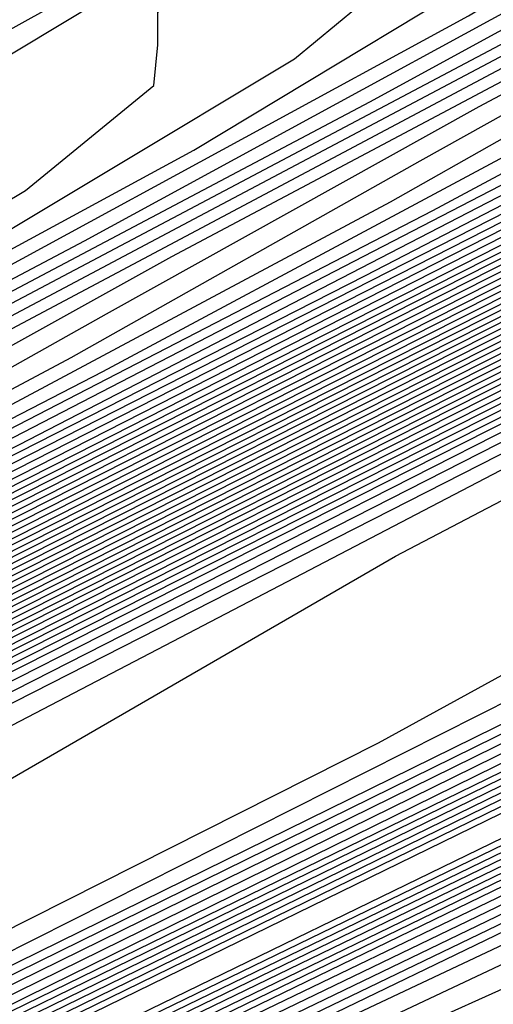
# Model space of a CAD drawing. Extents: x 3249832 to 3255657, y 13789405 to 13793316.
# Tile 536 of 656: x 3254754.64 to 3254755.89, y 13790606.71 to 13790609.32. Entities that reach past the tile are written whole.
import ezdxf

# ---------------------------------------------------------------- set-up
doc = ezdxf.new("R2010")
doc.units = 0
doc.header["$LTSCALE"] = 100
doc.header["$MEASUREMENT"] = 0
for name, color, linetype in [('GRATIO_CON', 10, 'CONTINUOUS'), ('GRATIO_ICON', 7, 'CONTINUOUS'), ('TARGETS_EAST', 7, 'CONTINUOUS')]:
    doc.layers.add(name, color=color, linetype=linetype)

# ---------------------------------------------------------------- blocks, each defined once
blk = doc.blocks.new('Gratio_032316_contours')
at = {"layer": 'GRATIO_CON', "color": 1, "linetype": 'Continuous', "flags": 128}
for points in [[(3254642.139, 13790551.7053), (3254660.6124, 13790560.6687), (3254682.3072, 13790571.2723), (3254700.7352, 13790580.305), (3254711.0317, 13790585.3564), (3254714.825, 13790587.2199), (3254715.3665, 13790587.4896), (3254715.3659, 13790587.4937), (3254715.3657, 13790587.4969), (3254715.3666, 13790587.4975), (3254715.9081, 13790587.7572), (3254719.6861, 13790589.589), (3254729.9352, 13790594.5687), (3254748.2689, 13790603.4881), (3254769.8147, 13790614.0012), (3254788.079, 13790622.9777)], [(3254643.9573, 13790552.6097), (3254661.9705, 13790561.3498), (3254683.1246, 13790571.6892), (3254701.0934, 13790580.4969), (3254711.1333, 13790585.4226), (3254714.8321, 13790587.2398), (3254715.3601, 13790587.5029), (3254715.3596, 13790587.5069), (3254715.3595, 13790587.5098), (3254715.3603, 13790587.5104), (3254715.8805, 13790587.7597), (3254719.5093, 13790589.5191), (3254729.3537, 13790594.3022), (3254746.9632, 13790602.8693), (3254767.6581, 13790612.9672), (3254785.2011, 13790621.5892)], [(3254645.7757, 13790553.5142), (3254663.3285, 13790562.0309), (3254683.9419, 13790572.1067), (3254701.4513, 13790580.6909), (3254711.2342, 13790585.4933), (3254714.8385, 13790587.2659), (3254715.3542, 13790587.5212), (3254715.853, 13790587.7617), (3254719.3325, 13790589.4492), (3254728.7721, 13790594.0356), (3254745.6576, 13790602.2505), (3254765.5015, 13790611.9331), (3254782.3232, 13790620.2006)], [(3254647.5941, 13790554.4186), (3254664.6865, 13790562.712), (3254684.7593, 13790572.5235), (3254701.8095, 13790580.8826), (3254711.336, 13790585.5591), (3254714.8458, 13790587.2852), (3254715.348, 13790587.5339), (3254715.8254, 13790587.7641), (3254719.1557, 13790589.3793), (3254728.1905, 13790593.7691), (3254744.3519, 13790601.6317), (3254763.3449, 13790610.8991), (3254779.4453, 13790618.8121)], [(3254651.2308, 13790556.2274), (3254667.4026, 13790564.0741), (3254686.3942, 13790573.3572), (3254702.526, 13790581.266), (3254711.5395, 13790585.6907), (3254714.8603, 13790587.3239), (3254715.3355, 13790587.5594), (3254715.7702, 13790587.7691), (3254718.8022, 13790589.2396), (3254727.0274, 13790593.236), (3254741.7406, 13790600.3941), (3254759.0318, 13790608.8311), (3254773.6894, 13790616.035)], [(3254653.0492, 13790557.1319), (3254668.7606, 13790564.7552), (3254687.2116, 13790573.774), (3254702.8843, 13790581.4577), (3254711.6412, 13790585.7564), (3254714.8676, 13790587.3433), (3254715.3293, 13790587.5721), (3254715.7426, 13790587.7716), (3254718.6254, 13790589.1697), (3254726.4458, 13790592.9695), (3254740.435, 13790599.7753), (3254756.8752, 13790607.7971), (3254770.8115, 13790614.6465), (3254778.5294, 13790618.5309)], [(3254646.2517, 13790553.9528), (3254654.8675, 13790558.0363), (3254670.1186, 13790565.4362), (3254688.0291, 13790574.1908), (3254703.2426, 13790581.6494), (3254711.743, 13790585.8222), (3254714.8749, 13790587.3627), (3254715.3231, 13790587.5848), (3254715.7151, 13790587.774), (3254718.4486, 13790589.0998), (3254725.8643, 13790592.703), (3254739.1294, 13790599.1565), (3254754.7186, 13790606.7631), (3254767.9336, 13790613.258), (3254775.252, 13790616.9413)], [(3254648.3232, 13790554.9771), (3254656.6859, 13790558.9407), (3254671.4766, 13790566.1173), (3254688.8465, 13790574.6076), (3254703.6008, 13790581.8411), (3254711.8447, 13790585.888), (3254714.8821, 13790587.382), (3254715.3169, 13790587.5976), (3254715.6875, 13790587.7765), (3254718.2718, 13790589.03), (3254725.2827, 13790592.4364), (3254737.8237, 13790598.5377), (3254752.562, 13790605.7291), (3254765.0557, 13790611.8694), (3254771.9746, 13790615.3518)], [(3254652.466, 13790557.0257), (3254660.3226, 13790560.7496), (3254674.1927, 13790567.4794), (3254690.4813, 13790575.4413), (3254704.3173, 13790582.2246), (3254712.0482, 13790586.0196), (3254714.8967, 13790587.4207), (3254715.3044, 13790587.623), (3254715.6323, 13790587.7815), (3254717.9183, 13790588.8903), (3254724.1196, 13790591.9033), (3254735.2124, 13790597.3001), (3254748.2489, 13790603.6611), (3254759.2998, 13790609.0924), (3254765.4198, 13790612.1726), (3254767.5973, 13790613.3706), (3254767.8046, 13790613.628), (3254767.8447, 13790613.807), (3254768.8446, 13790614.4523), (3254771.7623, 13790616.0293)], [(3254651.241, 13790556.5836), (3254654.5375, 13790558.0501), (3254662.141, 13790561.654), (3254675.5507, 13790568.1605), (3254691.2988, 13790575.8581), (3254704.6756, 13790582.4163), (3254712.1499, 13790586.0854), (3254714.904, 13790587.4401), (3254715.2982, 13790587.6357), (3254715.6047, 13790587.7839), (3254717.7415, 13790588.8204), (3254723.538, 13790591.6368), (3254733.9068, 13790596.6813), (3254746.0923, 13790602.627), (3254756.4219, 13790607.7038), (3254762.1424, 13790610.583), (3254764.1778, 13790611.7028), (3254764.3715, 13790611.9434), (3254764.4337, 13790612.1232), (3254765.5415, 13790612.8137), (3254768.7386, 13790614.5249), (3254774.566, 13790617.5186)], [(3254651.548, 13790556.8702), (3254653.3699, 13790557.6315), (3254656.6089, 13790559.0744), (3254663.9594, 13790562.5584), (3254676.9087, 13790568.8416), (3254692.1162, 13790576.2749), (3254705.0338, 13790582.608), (3254712.2517, 13790586.1512), (3254714.9112, 13790587.4594), (3254715.292, 13790587.6484), (3254715.5771, 13790587.7864), (3254717.5647, 13790588.7505), (3254722.9564, 13790591.3703), (3254732.6011, 13790596.0625), (3254743.9357, 13790601.593), (3254753.544, 13790606.3153), (3254758.865, 13790608.9934), (3254760.7582, 13790610.035), (3254760.9385, 13790610.2589), (3254761.0228, 13790610.4394), (3254762.2384, 13790611.1751), (3254765.7149, 13790613.0205), (3254772.0375, 13790616.2604)], [(3254678.2668, 13790569.5227), (3254692.9336, 13790576.6918), (3254705.3921, 13790582.7997), (3254712.3534, 13790586.217), (3254714.9185, 13790587.4788), (3254715.2858, 13790587.6612), (3254715.5496, 13790587.7889), (3254717.3879, 13790588.6807), (3254722.3749, 13790591.1037), (3254731.2955, 13790595.4436), (3254741.7791, 13790600.559), (3254750.666, 13790604.9267), (3254755.5876, 13790607.4038), (3254757.3387, 13790608.3672), (3254757.5054, 13790608.5743), (3254757.6118, 13790608.7556), (3254758.9353, 13790609.5366), (3254762.6912, 13790611.5161), (3254769.509, 13790615.0021), (3254777.6739, 13790619.1394)], [(3254680.9828, 13790570.8848), (3254694.5684, 13790577.5253), (3254706.1082, 13790583.1826), (3254712.556, 13790586.3474), (3254714.9315, 13790587.5159), (3254715.271, 13790587.6858), (3254715.2714, 13790587.6881), (3254715.2722, 13790587.6892), (3254715.2732, 13790587.689), (3254715.4944, 13790587.7945), (3254717.0344, 13790588.541), (3254721.2117, 13790590.5707), (3254728.6842, 13790594.206), (3254737.4659, 13790598.491), (3254744.9102, 13790602.1497), (3254749.0328, 13790604.2246), (3254750.4996, 13790605.0316), (3254750.6393, 13790605.2051), (3254750.7899, 13790605.388), (3254752.329, 13790606.2594), (3254756.6438, 13790608.5072), (3254764.4521, 13790612.4857), (3254773.7947, 13790617.2146)], [(3254682.3408, 13790571.5658), (3254695.3858, 13790577.9421), (3254706.4664, 13790583.3743), (3254712.6576, 13790586.4132), (3254714.9386, 13790587.5352), (3254715.2646, 13790587.6983), (3254715.2651, 13790587.7006), (3254715.2659, 13790587.7017), (3254715.267, 13790587.7016), (3254715.4668, 13790587.797), (3254716.8576, 13790588.4711), (3254720.6302, 13790590.3041), (3254727.3786, 13790593.5872), (3254735.3094, 13790597.457), (3254742.0323, 13790600.7611), (3254745.7554, 13790602.635), (3254747.0801, 13790603.3639), (3254747.2062, 13790603.5205), (3254747.379, 13790603.7042), (3254749.0259, 13790604.6209), (3254753.6201, 13790607.0028), (3254761.9237, 13790611.2275), (3254771.8551, 13790616.2521)], [(3254683.6989, 13790572.2469), (3254696.2032, 13790578.3589), (3254706.8246, 13790583.566), (3254712.7593, 13790586.4789), (3254714.9457, 13790587.5545), (3254715.2583, 13790587.7108), (3254715.2588, 13790587.7131), (3254715.2597, 13790587.7142), (3254715.2608, 13790587.7142), (3254715.4392, 13790587.7994), (3254716.6808, 13790588.4013), (3254720.0486, 13790590.0376), (3254726.0729, 13790592.9684), (3254733.1528, 13790596.423), (3254739.1543, 13790599.3726), (3254742.478, 13790601.0454), (3254743.6606, 13790601.6961), (3254743.7731, 13790601.8359), (3254743.968, 13790602.0204), (3254745.7228, 13790602.9823), (3254750.5964, 13790605.4984), (3254759.3952, 13790609.9692), (3254769.9155, 13790615.2897), (3254779.2011, 13790619.9784)], [(3254685.0569, 13790572.928), (3254697.0206, 13790578.7757), (3254707.1829, 13790583.7577), (3254712.8609, 13790586.5447), (3254714.9528, 13790587.5738), (3254715.2519, 13790587.7234), (3254715.2526, 13790587.7256), (3254715.2535, 13790587.7267), (3254715.2546, 13790587.7269), (3254715.4116, 13790587.8019), (3254716.504, 13790588.3314), (3254719.4671, 13790589.7711), (3254724.7673, 13790592.3496), (3254730.9962, 13790595.389), (3254736.2764, 13790597.9841), (3254739.2006, 13790599.4558), (3254740.241, 13790600.0283), (3254740.3401, 13790600.1513), (3254740.5571, 13790600.3366), (3254742.4197, 13790601.3437), (3254747.5727, 13790603.994), (3254756.8668, 13790608.711), (3254767.9759, 13790614.3273), (3254777.7802, 13790619.2776)], [(3254687.7729, 13790574.2901), (3254698.6554, 13790579.6094), (3254707.8993, 13790584.1411), (3254713.0642, 13790586.6762), (3254714.9671, 13790587.6123), (3254715.2393, 13790587.7484), (3254715.24, 13790587.7505), (3254715.241, 13790587.7518), (3254715.2422, 13790587.7521), (3254715.3565, 13790587.8068), (3254716.1504, 13790588.1917), (3254718.3039, 13790589.238), (3254722.156, 13790591.112), (3254726.683, 13790593.3209), (3254730.5206, 13790595.207), (3254732.6458, 13790596.2766), (3254733.4019, 13790596.6927), (3254733.4739, 13790596.7821), (3254733.7351, 13790596.969), (3254735.8135, 13790598.0666), (3254741.5253, 13790600.9852), (3254751.8099, 13790606.1945), (3254764.0967, 13790612.4024), (3254774.9383, 13790617.8759)], [(3254689.131, 13790574.9712), (3254699.4729, 13790580.0262), (3254708.2575, 13790584.3328), (3254713.1658, 13790586.742), (3254714.9742, 13790587.6316), (3254715.2329, 13790587.761), (3254715.2337, 13790587.763), (3254715.2348, 13790587.7643), (3254715.2359, 13790587.7648), (3254715.3289, 13790587.8092), (3254715.9737, 13790588.1218), (3254717.7224, 13790588.9714), (3254720.8504, 13790590.4932), (3254724.5264, 13790592.2869), (3254727.6426, 13790593.8185), (3254729.3684, 13790594.687), (3254729.9824, 13790595.0249), (3254730.0409, 13790595.0975), (3254730.3242, 13790595.2852), (3254732.5104, 13790596.428), (3254738.5016, 13790599.4807), (3254749.2814, 13790604.9363), (3254762.1571, 13790611.44), (3254773.5174, 13790617.1751)], [(3254690.489, 13790575.6522), (3254700.2903, 13790580.443), (3254708.6157, 13790584.5245), (3254713.2674, 13790586.8077), (3254714.9813, 13790587.6509), (3254715.2266, 13790587.7735), (3254715.2275, 13790587.7755), (3254715.2286, 13790587.7768), (3254715.2297, 13790587.7774), (3254715.3013, 13790587.8117), (3254715.7969, 13790588.0519), (3254717.1408, 13790588.7049), (3254719.5447, 13790589.8744), (3254722.3699, 13790591.2529), (3254724.7647, 13790592.4299), (3254726.091, 13790593.0974), (3254726.5629, 13790593.3571), (3254726.6078, 13790593.4129), (3254726.9132, 13790593.6014), (3254729.2072, 13790594.7894), (3254735.4779, 13790597.9763), (3254746.753, 13790603.6781), (3254760.2175, 13790610.4776), (3254772.0965, 13790616.4743)], [(3254744.2245, 13790602.4199), (3254758.2779, 13790609.5152), (3254770.6755, 13790615.7735), (3254778.4112, 13790619.6827)], [(3254687.5981, 13790574.316), (3254694.5631, 13790577.6954), (3254702.7425, 13790581.6935), (3254709.6903, 13790585.0996), (3254713.5723, 13790587.005), (3254715.0027, 13790587.7087), (3254715.2076, 13790587.8111), (3254715.2155, 13790587.8162), (3254715.2646, 13790587.8408), (3254715.3952, 13790587.9046), (3254715.6275, 13790588.0179), (3254715.8997, 13790588.1512), (3254716.1297, 13790588.2654), (3254716.6303, 13790588.5199), (3254719.2939, 13790589.8681), (3254726.4082, 13790593.462), (3254739.168, 13790599.9031), (3254754.3988, 13790607.5903), (3254767.8337, 13790614.3719), (3254776.2164, 13790618.6078)], [(3254651.0069, 13790556.9616), (3254655.5123, 13790559.1072), (3254661.3217, 13790561.894), (3254668.1197, 13790565.1602), (3254674.8023, 13790568.3631), (3254680.0684, 13790570.8643), (3254683.1747, 13790572.3015), (3254685.6089, 13790573.4148), (3254689.4165, 13790575.2204), (3254695.9211, 13790578.3765), (3254703.5599, 13790582.1103), (3254710.0485, 13790585.2913), (3254713.674, 13790587.0708), (3254715.0098, 13790587.728), (3254715.2012, 13790587.8237), (3254715.5767, 13790588.0145), (3254718.1988, 13790589.3384), (3254725.3135, 13790592.9288), (3254738.0825, 13790599.3724), (3254753.3307, 13790607.0675), (3254766.7985, 13790613.8657), (3254775.2332, 13790618.1281)], [(3254651.9652, 13790557.4392), (3254656.6382, 13790559.6653), (3254662.6638, 13790562.5558), (3254669.7147, 13790565.9438), (3254676.6453, 13790569.2668), (3254682.1055, 13790571.8639), (3254685.3036, 13790573.3493), (3254687.6804, 13790574.4392), (3254691.2349, 13790576.1249), (3254697.2791, 13790579.0576), (3254704.3773, 13790582.5271), (3254710.4067, 13790585.483), (3254713.7756, 13790587.1366), (3254715.0169, 13790587.7472), (3254715.1948, 13790587.8363), (3254715.5637, 13790588.0238), (3254718.1399, 13790589.3246), (3254725.1298, 13790592.8522), (3254737.6771, 13790599.1838), (3254752.6727, 13790606.7516), (3254765.9448, 13790613.4511), (3254774.3039, 13790617.6754)], [(3254652.9236, 13790557.9168), (3254657.7641, 13790560.2233), (3254664.0059, 13790563.2177), (3254671.3097, 13790566.7274), (3254678.4883, 13790570.1706), (3254684.1427, 13790572.8635), (3254687.4325, 13790574.3972), (3254689.7518, 13790575.4635), (3254693.0532, 13790577.0293), (3254698.6371, 13790579.7386), (3254705.1948, 13790582.9439), (3254710.7649, 13790585.6747), (3254713.8772, 13790587.2023), (3254715.024, 13790587.7665), (3254715.1884, 13790587.8489), (3254715.5508, 13790588.0331), (3254718.0809, 13790589.3107), (3254724.9462, 13790592.7755), (3254737.2717, 13790598.9953), (3254752.0148, 13790606.4357), (3254765.0911, 13790613.0365), (3254773.3746, 13790617.2228)], [(3254651.3, 13790557.2133), (3254654.8403, 13790558.872), (3254660.0158, 13790561.3394), (3254666.6901, 13790564.5414), (3254674.4997, 13790568.2945), (3254682.1743, 13790571.9781), (3254688.2171, 13790574.8626), (3254691.6904, 13790576.4929), (3254693.8947, 13790577.5121), (3254696.69, 13790578.8381), (3254701.3532, 13790581.1008), (3254706.8296, 13790583.7776), (3254711.4814, 13790586.0581), (3254714.0805, 13790587.3339), (3254715.0382, 13790587.8051), (3254715.1756, 13790587.8741), (3254715.5248, 13790588.0517), (3254717.9631, 13790589.2831), (3254724.5788, 13790592.6221), (3254736.4608, 13790598.6182), (3254750.699, 13790605.8039), (3254763.3837, 13790612.2073), (3254771.5159, 13790616.3175)], [(3254652.1439, 13790557.6356), (3254655.7986, 13790559.3495), (3254661.1417, 13790561.8975), (3254668.0321, 13790565.2032), (3254676.0946, 13790569.078), (3254684.0173, 13790572.8819), (3254690.2542, 13790575.8622), (3254693.8193, 13790577.5407), (3254695.9661, 13790578.5364), (3254698.5083, 13790579.7426), (3254702.7112, 13790581.7819), (3254707.647, 13790584.1944), (3254711.8396, 13790586.2498), (3254714.1821, 13790587.3996), (3254715.0454, 13790587.8244), (3254715.1692, 13790587.8867), (3254715.5119, 13790588.061), (3254717.9042, 13790589.2693), (3254724.3952, 13790592.5454), (3254736.0554, 13790598.4297), (3254750.0411, 13790605.488), (3254762.53, 13790611.7927), (3254770.5866, 13790615.8649), (3254774.8217, 13790618.021)], [(3254692.2914, 13790576.8618), (3254695.9482, 13790578.5886), (3254698.0375, 13790579.5607), (3254700.3267, 13790580.647), (3254704.0693, 13790582.4629), (3254708.4644, 13790584.6112), (3254712.1978, 13790586.4415), (3254714.2838, 13790587.4654), (3254715.0525, 13790587.8436), (3254715.1628, 13790587.899), (3254715.1638, 13790587.9005), (3254715.1651, 13790587.902), (3254715.1662, 13790587.9033), (3254715.5018, 13790588.0733), (3254717.8471, 13790589.2573), (3254724.2124, 13790592.4695), (3254735.6502, 13790598.2414), (3254749.3832, 13790605.1722), (3254761.6763, 13790611.3781), (3254769.6572, 13790615.4123), (3254773.9041, 13790617.5743)], [(3254687.7034, 13790574.6894), (3254694.3286, 13790577.8614), (3254698.0771, 13790579.6365), (3254700.109, 13790580.5851), (3254702.1451, 13790581.5514), (3254705.4273, 13790583.144), (3254709.2818, 13790585.0281), (3254712.556, 13790586.6332), (3254714.3854, 13790587.5311), (3254715.0596, 13790587.8629), (3254715.1564, 13790587.9115), (3254715.1574, 13790587.913), (3254715.1587, 13790587.9145), (3254715.1597, 13790587.9158), (3254715.4888, 13790588.0826), (3254717.7882, 13790589.2435), (3254724.0287, 13790592.3929), (3254735.2448, 13790598.0529), (3254748.7253, 13790604.8563), (3254760.8226, 13790610.9635), (3254768.7279, 13790614.9597), (3254772.9866, 13790617.1276)], [(3254691.3894, 13790576.4969), (3254698.4029, 13790579.8606), (3254702.3349, 13790581.7322), (3254704.2518, 13790582.6337), (3254705.7818, 13790583.3603), (3254708.1433, 13790584.5061), (3254710.9167, 13790585.8617), (3254713.2724, 13790587.0166), (3254714.5887, 13790587.6627), (3254715.0738, 13790587.9014), (3254715.1436, 13790587.9366), (3254715.1446, 13790587.938), (3254715.1458, 13790587.9395), (3254715.1469, 13790587.941), (3254715.4628, 13790588.1013), (3254717.6703, 13790589.2159), (3254723.6614, 13790592.2395), (3254734.4339, 13790597.6758), (3254747.4094, 13790604.2245), (3254759.1152, 13790610.1344), (3254766.8692, 13790614.0544), (3254771.1515, 13790616.2343)], [(3254684.0695, 13790572.9958), (3254693.2324, 13790577.4007), (3254700.4401, 13790580.8601), (3254704.4638, 13790582.78), (3254706.3233, 13790583.658), (3254707.6001, 13790584.2647), (3254709.5014, 13790585.1872), (3254711.7343, 13790586.2788), (3254713.6314, 13790587.2092), (3254714.6921, 13790587.7304), (3254715.0837, 13790587.9238), (3254715.1405, 13790587.9531), (3254715.4499, 13790588.1105), (3254717.6114, 13790589.2021), (3254723.4777, 13790592.1629), (3254734.0285, 13790597.4873), (3254746.7515, 13790603.9086), (3254758.2615, 13790609.7198), (3254765.9399, 13790613.6018), (3254770.2339, 13790615.7876), (3254772.3576, 13790616.8983)], [(3254685.6645, 13790573.7793), (3254695.0754, 13790578.3044), (3254702.4773, 13790581.8597), (3254706.5928, 13790583.8279), (3254708.3947, 13790584.6823), (3254709.4185, 13790585.1691), (3254710.8594, 13790585.8683), (3254712.5517, 13790586.6956), (3254713.9896, 13790587.4009), (3254714.7937, 13790587.7962), (3254715.0908, 13790587.9432), (3254715.1341, 13790587.9658), (3254715.4369, 13790588.1198), (3254717.5524, 13790589.1883), (3254723.294, 13790592.0862), (3254733.6231, 13790597.2988), (3254746.0936, 13790603.5927), (3254757.4078, 13790609.3052), (3254765.0105, 13790613.1491), (3254769.3164, 13790615.3409), (3254771.4825, 13790616.4728)], [(3254687.2595, 13790574.5629), (3254696.9184, 13790579.2082), (3254704.5144, 13790582.8593), (3254708.7217, 13790584.8757), (3254710.4661, 13790585.7067), (3254711.2369, 13790586.0736), (3254712.2174, 13790586.5494), (3254713.3691, 13790587.1124), (3254714.3478, 13790587.5926), (3254714.8953, 13790587.862), (3254715.0978, 13790587.9625), (3254715.1276, 13790587.9785), (3254715.4239, 13790588.1292), (3254717.4935, 13790589.1745), (3254723.1104, 13790592.0095), (3254733.2176, 13790597.1102), (3254745.4357, 13790603.2768), (3254756.5541, 13790608.8906), (3254764.0812, 13790612.6965), (3254768.3988, 13790614.8943), (3254770.6075, 13790616.0472), (3254771.7108, 13790616.6657)], [(3254690.4495, 13790576.13), (3254700.6044, 13790581.0157), (3254708.5888, 13790584.8585), (3254712.9795, 13790586.9715), (3254714.609, 13790587.7553), (3254714.8736, 13790587.8824), (3254714.9335, 13790587.9115), (3254715.004, 13790587.9462), (3254715.0642, 13790587.9761), (3254715.0986, 13790587.9937), (3254715.112, 13790588.0013), (3254715.1148, 13790588.0038), (3254715.3979, 13790588.1479), (3254717.3756, 13790589.147), (3254722.743, 13790591.8562), (3254732.4068, 13790596.7332), (3254744.1198, 13790602.645), (3254754.8468, 13790608.0614), (3254762.2225, 13790611.7913), (3254766.5637, 13790614.0009), (3254768.8573, 13790615.1961), (3254770.0169, 13790615.8415), (3254770.6619, 13790616.237), (3254771.3382, 13790616.6417)], [(3254691.3246, 13790576.5671), (3254701.2561, 13790581.3455), (3254709.0349, 13790585.09), (3254713.3077, 13790587.1475), (3254714.8826, 13790587.9066), (3254715.1084, 13790588.0164), (3254715.3849, 13790588.1572), (3254717.3167, 13790589.1332), (3254722.5594, 13790591.7795), (3254732.0013, 13790596.5446), (3254743.4619, 13790602.3291), (3254753.9931, 13790607.6468), (3254761.2932, 13790611.3386), (3254765.6461, 13790613.5543), (3254767.9823, 13790614.7706), (3254769.17, 13790615.4294), (3254769.8305, 13790615.8319), (3254770.5233, 13790616.2441), (3254771.6468, 13790616.8582)], [(3254692.0922, 13790576.9523), (3254701.7295, 13790581.5891), (3254709.2424, 13790585.2057), (3254713.3647, 13790587.1907), (3254714.8842, 13790587.9231), (3254715.102, 13790588.0291), (3254715.3719, 13790588.1666), (3254717.2577, 13790589.1194), (3254722.3757, 13790591.7029), (3254731.5959, 13790596.3561), (3254742.804, 13790602.0133), (3254753.1394, 13790607.2322), (3254760.3638, 13790610.886), (3254764.7286, 13790613.1076), (3254767.1072, 13790614.345), (3254768.3231, 13790615.0173), (3254768.9992, 13790615.4268), (3254769.7083, 13790615.8466), (3254770.8588, 13790616.474), (3254772.2008, 13790617.2017)], [(3254683.086, 13790572.6396), (3254692.8597, 13790577.3375), (3254702.2029, 13790581.8327), (3254709.4499, 13790585.3213), (3254713.4218, 13790587.234), (3254714.8858, 13790587.9396), (3254715.0956, 13790588.0417), (3254715.359, 13790588.1759), (3254717.1988, 13790589.1056), (3254722.192, 13790591.6262), (3254731.1905, 13790596.1676), (3254742.1461, 13790601.6974), (3254752.2857, 13790606.8176), (3254759.4345, 13790610.4334), (3254763.811, 13790612.6609), (3254766.2321, 13790613.9195), (3254767.4761, 13790614.6052), (3254768.1678, 13790615.0216), (3254768.8934, 13790615.4491), (3254770.0708, 13790616.0899), (3254771.4446, 13790616.8335)], [(3254685.0376, 13790573.6106), (3254694.3948, 13790578.1075), (3254703.1496, 13790582.3192), (3254709.8648, 13790585.5517), (3254713.5359, 13790587.3196), (3254714.8889, 13790587.9721), (3254715.0828, 13790588.0668), (3254715.333, 13790588.1946), (3254717.0809, 13790589.0781), (3254721.8247, 13790591.4729), (3254730.3796, 13790595.7905), (3254740.8302, 13790601.0656), (3254750.5783, 13790605.9885), (3254757.5758, 13790609.5281), (3254761.9759, 13790611.7676), (3254764.482, 13790613.0684), (3254765.7823, 13790613.781), (3254766.5051, 13790614.2114), (3254767.2635, 13790614.6541), (3254768.4947, 13790615.3216), (3254769.9322, 13790616.0971), (3254771.1334, 13790616.7816)], [(3254686.0134, 13790574.0961), (3254695.1623, 13790578.4926), (3254703.623, 13790582.5627), (3254710.0723, 13790585.6672), (3254713.5929, 13790587.3627), (3254714.8905, 13790587.9885), (3254715.0765, 13790588.0794), (3254715.32, 13790588.2039), (3254717.022, 13790589.0643), (3254721.641, 13790591.3962), (3254729.9742, 13790595.602), (3254740.1723, 13790600.7497), (3254749.7246, 13790605.5739), (3254756.6465, 13790609.0755), (3254761.0584, 13790611.3209), (3254763.6069, 13790612.6429), (3254764.9354, 13790613.3689), (3254765.6738, 13790613.8062), (3254766.4486, 13790614.2565), (3254767.7067, 13790614.9375), (3254769.176, 13790615.729), (3254770.4045, 13790616.4267), (3254771.0551, 13790616.8757), (3254771.2495, 13790617.1191)], [(3254739.5144, 13790600.4338), (3254748.8709, 13790605.1593), (3254755.7171, 13790608.6229), (3254760.1408, 13790610.8742), (3254762.7318, 13790612.2173), (3254764.0885, 13790612.9569), (3254764.8424, 13790613.4011), (3254765.6337, 13790613.859), (3254766.9187, 13790614.5533), (3254768.4198, 13790615.3608), (3254769.6756, 13790616.0718), (3254770.3419, 13790616.5275), (3254770.5426, 13790616.7724), (3254770.5188, 13790616.9018), (3254770.4948, 13790617.0077), (3254770.6285, 13790617.1688), (3254771.0611, 13790617.4608), (3254771.8874, 13790617.9361)], [(3254738.8565, 13790600.1179), (3254748.0172, 13790604.7447), (3254754.7878, 13790608.1702), (3254759.2232, 13790610.4276), (3254761.8567, 13790611.7918), (3254763.2415, 13790612.5448), (3254764.011, 13790612.9959), (3254764.8187, 13790613.4615), (3254766.1307, 13790614.1692), (3254767.6636, 13790614.9926), (3254768.9467, 13790615.7168), (3254769.6287, 13790616.1793), (3254769.8357, 13790616.4257), (3254769.8135, 13790616.5541), (3254769.7906, 13790616.6591), (3254769.9282, 13790616.8212), (3254770.3706, 13790617.1177), (3254771.2146, 13790617.6021)], [(3254737.5406, 13790599.4861), (3254746.3098, 13790603.9155), (3254752.9291, 13790607.265), (3254757.3881, 13790609.5342), (3254760.1066, 13790610.9407), (3254761.5477, 13790611.7206), (3254762.3483, 13790612.1857), (3254763.1888, 13790612.6665), (3254764.5547, 13790613.4009), (3254766.1512, 13790614.2562), (3254767.4889, 13790615.007), (3254768.2023, 13790615.4828), (3254768.422, 13790615.7322), (3254768.4029, 13790615.8587), (3254768.3822, 13790615.9618), (3254768.5277, 13790616.1259), (3254768.9896, 13790616.4314), (3254769.8689, 13790616.934), (3254771.0696, 13790617.5904)], [(3254736.8827, 13790599.1702), (3254745.4561, 13790603.5009), (3254751.9998, 13790606.8123), (3254756.4706, 13790609.0875), (3254759.2315, 13790610.5151), (3254760.7008, 13790611.3085), (3254761.517, 13790611.7805), (3254762.3739, 13790612.269), (3254763.7666, 13790613.0167), (3254765.395, 13790613.888), (3254766.76, 13790614.6521), (3254767.489, 13790615.1346), (3254767.7151, 13790615.3855), (3254767.6976, 13790615.511), (3254767.678, 13790615.6132), (3254767.8274, 13790615.7783), (3254768.2991, 13790616.0883), (3254769.1961, 13790616.6), (3254770.4206, 13790617.269), (3254771.8246, 13790618.0255)], [(3254744.6024, 13790603.0863), (3254751.0704, 13790606.3597), (3254755.553, 13790608.6409), (3254758.3565, 13790610.0896), (3254759.8538, 13790610.8964), (3254760.6856, 13790611.3754), (3254761.559, 13790611.8714), (3254762.9786, 13790612.6326), (3254764.6388, 13790613.5198), (3254766.0311, 13790614.2972), (3254766.7758, 13790614.7864), (3254767.0083, 13790615.0388), (3254766.9923, 13790615.1633), (3254766.9738, 13790615.2646), (3254767.1272, 13790615.4307), (3254767.6086, 13790615.7452), (3254768.5233, 13790616.266), (3254769.7716, 13790616.9476), (3254771.2028, 13790617.7187)], [(3254743.7487, 13790602.6718), (3254750.1411, 13790605.9071), (3254754.6355, 13790608.1942), (3254757.4814, 13790609.664), (3254759.0069, 13790610.4843), (3254759.8542, 13790610.9703), (3254760.744, 13790611.4739), (3254762.1906, 13790612.2484), (3254763.8826, 13790613.1516), (3254765.3021, 13790613.9423), (3254766.0626, 13790614.4381), (3254766.3014, 13790614.692), (3254766.287, 13790614.8156), (3254766.2696, 13790614.916), (3254766.4269, 13790615.083), (3254766.9181, 13790615.402), (3254767.8505, 13790615.932), (3254769.1226, 13790616.6262), (3254770.5809, 13790617.4119), (3254772.0656, 13790618.2145)], [(3254742.0413, 13790601.8426), (3254748.2824, 13790605.0018), (3254752.8004, 13790607.3009), (3254755.7312, 13790608.8129), (3254757.3131, 13790609.6601), (3254758.1915, 13790610.16), (3254759.1142, 13790610.6789), (3254760.6146, 13790611.4801), (3254762.3701, 13790612.4152), (3254763.8443, 13790613.2324), (3254764.6362, 13790613.7417), (3254764.8877, 13790613.9986), (3254764.8764, 13790614.1202), (3254764.8612, 13790614.2188), (3254765.0263, 13790614.3878), (3254765.5371, 13790614.7158), (3254766.5049, 13790615.2639), (3254767.8246, 13790615.9835), (3254769.3373, 13790616.7983), (3254770.8773, 13790617.6307), (3254772.2533, 13790618.3962)], [(3254741.1877, 13790601.428), (3254747.3531, 13790604.5492), (3254751.8828, 13790606.8542), (3254754.8562, 13790608.3874), (3254756.4662, 13790609.248), (3254757.3602, 13790609.7548), (3254758.2992, 13790610.2814), (3254759.8265, 13790611.096), (3254761.6139, 13790612.047), (3254763.1154, 13790612.8775), (3254763.923, 13790613.3934), (3254764.1808, 13790613.6518), (3254764.1711, 13790613.7725), (3254764.157, 13790613.8702), (3254764.3261, 13790614.0402), (3254764.8466, 13790614.3727), (3254765.832, 13790614.9299), (3254767.1756, 13790615.6621), (3254768.7154, 13790616.4915), (3254770.2831, 13790617.3387), (3254771.6841, 13790618.1175)], [(3254740.334, 13790601.0134), (3254746.4237, 13790604.0966), (3254750.9652, 13790606.4075), (3254753.9811, 13790607.9618), (3254755.6192, 13790608.8359), (3254756.5288, 13790609.3497), (3254757.4843, 13790609.8838), (3254759.0385, 13790610.7119), (3254760.8577, 13790611.6788), (3254762.3865, 13790612.5226), (3254763.2098, 13790613.0452), (3254763.474, 13790613.3051), (3254763.4658, 13790613.4247), (3254763.4529, 13790613.5216), (3254763.6258, 13790613.6925), (3254764.1561, 13790614.0295), (3254765.1592, 13790614.5958), (3254766.5266, 13790615.3407), (3254768.0936, 13790616.1847), (3254769.689, 13790617.0468), (3254771.1149, 13790617.8388)], [(3254739.4803, 13790600.5988), (3254745.4944, 13790603.644), (3254750.0477, 13790605.9608), (3254753.106, 13790607.5363), (3254754.7723, 13790608.4238), (3254755.6974, 13790608.9446), (3254756.6694, 13790609.4863), (3254758.2505, 13790610.3277), (3254760.1015, 13790611.3106), (3254761.6576, 13790612.1677), (3254762.4966, 13790612.697), (3254762.7671, 13790612.9584), (3254762.7605, 13790613.077), (3254762.7487, 13790613.173), (3254762.9255, 13790613.3449), (3254763.4656, 13790613.6864), (3254764.4864, 13790614.2618), (3254765.8776, 13790615.0193), (3254767.4717, 13790615.8779), (3254769.0948, 13790616.7549), (3254770.5457, 13790617.5601), (3254771.6165, 13790618.2016)], [(3254743.6357, 13790602.7387), (3254748.2126, 13790605.0675), (3254751.3559, 13790606.6852), (3254753.0785, 13790607.5996), (3254754.0347, 13790608.1343), (3254755.0395, 13790608.6913), (3254756.6745, 13790609.5594), (3254758.5891, 13790610.5742), (3254760.1998, 13790611.4578), (3254761.0701, 13790612.0005), (3254761.3534, 13790612.2649), (3254761.3499, 13790612.3816), (3254761.3403, 13790612.4757), (3254761.525, 13790612.6497), (3254762.0846, 13790613.0001), (3254763.1408, 13790613.5938), (3254764.5796, 13790614.3765), (3254766.2281, 13790615.2643), (3254767.9065, 13790616.171), (3254769.4072, 13790617.0027), (3254770.5158, 13790617.6634), (3254771.0877, 13790618.0867)], [(3254742.7064, 13790602.2861), (3254747.295, 13790604.6208), (3254750.4808, 13790606.2596), (3254752.2315, 13790607.1876), (3254753.2034, 13790607.7292), (3254754.2245, 13790608.2938), (3254755.8864, 13790609.1753), (3254757.8329, 13790610.206), (3254759.4708, 13790611.1029), (3254760.3569, 13790611.6523), (3254760.6465, 13790611.9182), (3254760.6446, 13790612.0339), (3254760.6361, 13790612.1271), (3254760.8247, 13790612.302), (3254761.3941, 13790612.657), (3254762.468, 13790613.2597), (3254763.9305, 13790614.0551), (3254765.6062, 13790614.9575), (3254767.3123, 13790615.8791), (3254768.838, 13790616.724), (3254769.9655, 13790617.3943), (3254770.5479, 13790617.8222)], [(3254741.777, 13790601.8334), (3254746.3775, 13790604.1742), (3254749.6057, 13790605.8341), (3254751.3846, 13790606.7755), (3254752.372, 13790607.324), (3254753.4096, 13790607.8962), (3254755.0984, 13790608.7911), (3254757.0767, 13790609.8378), (3254758.7419, 13790610.748), (3254759.6437, 13790611.3041), (3254759.9396, 13790611.5714), (3254759.9393, 13790611.6862), (3254759.9319, 13790611.7785), (3254760.1244, 13790611.9544), (3254760.7036, 13790612.3139), (3254761.7952, 13790612.9257), (3254763.2815, 13790613.7338), (3254764.9844, 13790614.6507), (3254766.7182, 13790615.5871), (3254768.2688, 13790616.4452), (3254769.4152, 13790617.1251), (3254770.0082, 13790617.5577), (3254770.1871, 13790617.7969)], [(3254740.8477, 13790601.3808), (3254745.4599, 13790603.7275), (3254748.7307, 13790605.4085), (3254750.5377, 13790606.3634), (3254751.5407, 13790606.9189), (3254752.5947, 13790607.4987), (3254754.3104, 13790608.407), (3254756.3205, 13790609.4696), (3254758.013, 13790610.3931), (3254758.9305, 13790610.9559), (3254759.2328, 13790611.2247), (3254759.234, 13790611.3385), (3254759.2277, 13790611.4299), (3254759.4242, 13790611.6068), (3254760.0131, 13790611.9707), (3254761.1223, 13790612.5917), (3254762.6325, 13790613.4124), (3254764.3625, 13790614.3439), (3254766.124, 13790615.2952), (3254767.6996, 13790616.1665), (3254768.8649, 13790616.856), (3254769.4684, 13790617.2932), (3254769.6516, 13790617.5333), (3254769.6291, 13790617.6629)], [(3254743.6248, 13790602.8341), (3254746.9805, 13790604.5574), (3254748.8439, 13790605.5392), (3254749.8779, 13790606.1086), (3254750.9648, 13790606.7037), (3254752.7344, 13790607.6387), (3254754.8081, 13790608.7333), (3254756.5552, 13790609.6833), (3254757.5041, 13790610.2594), (3254757.819, 13790610.5312), (3254757.8234, 13790610.6431), (3254757.8193, 13790610.7327), (3254758.0236, 13790610.9115), (3254758.6321, 13790611.2845), (3254759.7767, 13790611.9236), (3254761.3345, 13790612.7696), (3254763.1189, 13790613.7303)], [(3254742.7072, 13790602.3875), (3254746.1055, 13790604.1319), (3254747.9969, 13790605.1271), (3254749.0466, 13790605.7035), (3254750.1499, 13790606.3062), (3254751.9464, 13790607.2546), (3254754.0519, 13790608.3651), (3254755.8263, 13790609.3284), (3254756.7909, 13790609.9112), (3254757.1122, 13790610.1845), (3254757.1181, 13790610.2954), (3254757.1151, 13790610.3841), (3254757.3234, 13790610.5639), (3254757.9416, 13790610.9413), (3254759.1039, 13790611.5896), (3254760.6855, 13790612.4482), (3254762.497, 13790613.4235)], [(3254741.7897, 13790601.9408), (3254745.2304, 13790603.7063), (3254747.15, 13790604.715), (3254748.2152, 13790605.2983), (3254749.3349, 13790605.9086), (3254751.1583, 13790606.8704), (3254753.2956, 13790607.9969), (3254755.0974, 13790608.9734), (3254756.0776, 13790609.563), (3254756.4053, 13790609.8378), (3254756.4128, 13790609.9477), (3254756.4109, 13790610.0355), (3254756.6231, 13790610.2163), (3254757.2511, 13790610.5982), (3254758.4311, 13790611.2555), (3254760.0365, 13790612.1268), (3254761.8752, 13790613.1167), (3254763.7473, 13790614.1275)], [(3254744.3553, 13790603.2808), (3254746.3031, 13790604.3029), (3254747.3839, 13790604.8932), (3254748.52, 13790605.5111), (3254750.3703, 13790606.4863), (3254752.5394, 13790607.6287), (3254754.3685, 13790608.6185), (3254755.3644, 13790609.2147), (3254755.6984, 13790609.4911), (3254755.7075, 13790609.6), (3254755.7067, 13790609.6869), (3254755.9228, 13790609.8686), (3254756.5606, 13790610.2551), (3254757.7583, 13790610.9215), (3254759.3875, 13790611.8054), (3254761.2533, 13790612.8099), (3254763.1532, 13790613.8356)], [(3254744.6092, 13790603.4787), (3254745.7211, 13790604.0829), (3254746.8901, 13790604.7161), (3254748.7943, 13790605.718), (3254751.027, 13790606.8923), (3254752.9106, 13790607.9087), (3254753.938, 13790608.5183), (3254754.2847, 13790608.7976), (3254754.2969, 13790608.9046), (3254754.2983, 13790608.9897), (3254754.5223, 13790609.1734), (3254755.1796, 13790609.5688), (3254756.4126, 13790610.2535), (3254758.0895, 13790611.1627), (3254760.0096, 13790612.1963), (3254761.9649, 13790613.2517), (3254763.7152, 13790614.2156)], [(3254743.7623, 13790603.0666), (3254744.8898, 13790603.6778), (3254746.0752, 13790604.3186), (3254748.0063, 13790605.3338), (3254750.2708, 13790606.5241), (3254752.1817, 13790607.5538), (3254753.2248, 13790608.1701), (3254753.5778, 13790608.4509), (3254753.5916, 13790608.5569), (3254753.5941, 13790608.641), (3254753.822, 13790608.8258), (3254754.4891, 13790609.2257), (3254755.7398, 13790609.9194), (3254757.4405, 13790610.8413), (3254759.3878, 13790611.8895), (3254761.3707, 13790612.9598), (3254763.1459, 13790613.9368)]]:
    blk.add_lwpolyline(points, dxfattribs=at)
at = {"layer": 'GRATIO_CON', "color": 5, "linetype": 'Continuous', "flags": 128}
for points in [[(3254645.4599, 13790553.036), (3254663.069, 13790561.7623), (3254683.7862, 13790571.9554), (3254701.3959, 13790580.5965), (3254711.2365, 13790585.4241), (3254714.8618, 13790587.205), (3254715.3792, 13790587.4629), (3254715.3785, 13790587.4674), (3254715.3782, 13790587.4709), (3254715.379, 13790587.4719), (3254715.9133, 13790587.7279), (3254719.64, 13790589.5343), (3254729.7495, 13790594.4457), (3254747.8375, 13790603.2357), (3254769.1201, 13790613.5531), (3254787.2186, 13790622.2657)], [(3254649.9599, 13790555.2348), (3254666.4373, 13790563.4004), (3254685.823, 13790572.9383), (3254702.301, 13790581.0241), (3254711.5092, 13790585.5415), (3254714.9015, 13790587.208), (3254715.3856, 13790587.4496), (3254715.3848, 13790587.4542), (3254715.3844, 13790587.458), (3254715.3852, 13790587.4591), (3254715.9013, 13790587.7061), (3254719.4996, 13790589.4499), (3254729.2606, 13790594.1916), (3254746.7248, 13790602.6782), (3254767.2733, 13790612.6396), (3254784.7474, 13790621.0516)], [(3254645.8078, 13790553.0477), (3254654.4599, 13790557.4337), (3254669.8056, 13790565.0385), (3254687.8597, 13790573.9222), (3254703.2055, 13790581.4548), (3254711.7805, 13790585.6657), (3254714.9395, 13790587.2206), (3254715.3915, 13790587.4448), (3254715.8892, 13790587.6839), (3254719.3592, 13790589.3654), (3254728.7717, 13790593.9374), (3254745.612, 13790602.1206), (3254765.4264, 13790611.7261), (3254782.2763, 13790619.8376)], [(3254650.9146, 13790555.5543), (3254658.9599, 13790559.6325), (3254673.1739, 13790566.6765), (3254689.8966, 13790574.9051), (3254704.1107, 13790581.8824), (3254712.0533, 13790585.783), (3254714.9794, 13790587.2235), (3254715.3982, 13790587.4313), (3254715.8776, 13790587.6614), (3254719.2191, 13790589.2805), (3254728.2829, 13790593.683), (3254744.4993, 13790601.563), (3254763.5796, 13790610.8126), (3254779.8051, 13790618.6235)], [(3254649.0895, 13790554.2614), (3254654.3182, 13790556.9458), (3254657.5919, 13790558.6919), (3254661.1283, 13790560.5677), (3254667.9599, 13790564.0302), (3254679.9106, 13790569.9526), (3254693.9704, 13790576.8709), (3254705.921, 13790582.737), (3254712.5988, 13790586.0165), (3254715.0585, 13790587.2285), (3254715.4093, 13790587.4057), (3254715.4091, 13790587.4086), (3254715.4097, 13790587.4091), (3254715.4114, 13790587.4072), (3254715.8544, 13790587.617), (3254718.939, 13790589.1106), (3254727.3053, 13790593.1741), (3254742.2739, 13790600.4477), (3254759.8859, 13790608.9855), (3254774.8628, 13790616.1954)], [(3254652.9316, 13790556.1611), (3254659.0279, 13790559.2737), (3254662.7531, 13790561.2358), (3254666.2352, 13790563.0744), (3254672.4599, 13790566.2291), (3254683.2789, 13790571.5906), (3254696.0073, 13790577.8537), (3254706.8262, 13790583.1644), (3254712.8717, 13790586.1333), (3254715.0984, 13790587.2306), (3254715.416, 13790587.3911), (3254715.416, 13790587.3939), (3254715.4167, 13790587.3946), (3254715.4184, 13790587.393), (3254715.843, 13790587.5942), (3254718.799, 13790589.0255), (3254726.8166, 13790592.9197), (3254741.1612, 13790599.8901), (3254758.039, 13790608.072), (3254772.3917, 13790614.9813)], [(3254648.5889, 13790553.912), (3254656.7738, 13790558.0608), (3254663.7375, 13790561.6017), (3254667.9142, 13790563.7796), (3254671.342, 13790565.581), (3254676.9599, 13790568.4279), (3254686.6472, 13790573.2286), (3254698.0442, 13790578.8366), (3254707.7315, 13790583.5918), (3254713.1445, 13790586.2502), (3254715.1383, 13790587.2327), (3254715.4228, 13790587.3765), (3254715.4229, 13790587.3793), (3254715.4236, 13790587.3802), (3254715.4253, 13790587.3788), (3254715.8315, 13790587.5713), (3254718.659, 13790588.9404), (3254726.3278, 13790592.6653), (3254740.0485, 13790599.3324), (3254756.1922, 13790607.1585), (3254769.9205, 13790613.7673), (3254777.6832, 13790617.4194)], [(3254651.4104, 13790555.3035), (3254660.616, 13790559.9605), (3254668.4472, 13790563.9297), (3254673.0754, 13790566.3235), (3254676.4489, 13790568.0877), (3254681.4599, 13790570.6267), (3254690.0155, 13790574.8666), (3254700.0811, 13790579.8195), (3254708.6367, 13790584.0191), (3254713.4173, 13790586.367), (3254715.1783, 13790587.2348), (3254715.4296, 13790587.362), (3254715.4297, 13790587.3647), (3254715.4306, 13790587.3657), (3254715.4323, 13790587.3646), (3254715.8201, 13790587.5485), (3254718.5189, 13790588.8554), (3254725.8391, 13790592.4108), (3254738.9357, 13790598.7748), (3254754.3453, 13790606.2449), (3254767.4494, 13790612.5532), (3254774.8722, 13790616.0455)], [(3254647.5106, 13790553.2224), (3254657.0534, 13790558.0863), (3254668.3003, 13790563.7598), (3254677.8665, 13790568.5857), (3254683.3978, 13790571.4112), (3254686.6626, 13790573.101), (3254690.46, 13790575.0244), (3254696.7522, 13790578.1426), (3254704.1549, 13790581.7852), (3254710.4471, 13790584.8739), (3254713.963, 13790586.6006), (3254715.2582, 13790587.2389), (3254715.4431, 13790587.3328), (3254715.4435, 13790587.3354), (3254715.4445, 13790587.3367), (3254715.4462, 13790587.3361), (3254715.7971, 13790587.5028), (3254718.2389, 13790588.6852), (3254724.8615, 13790591.9019), (3254736.7103, 13790597.6595), (3254750.6516, 13790604.4179), (3254762.5071, 13790610.1251), (3254769.2501, 13790613.2977), (3254772.4608, 13790614.7267)], [(3254691.7695, 13790575.6077), (3254694.96, 13790577.2233), (3254700.1205, 13790579.7806), (3254706.1918, 13790582.7681), (3254711.3523, 13790585.3012), (3254714.2359, 13790586.7174), (3254715.2981, 13790587.241), (3254715.4499, 13790587.3183), (3254715.4504, 13790587.3208), (3254715.4515, 13790587.3223), (3254715.4532, 13790587.3219), (3254715.7857, 13790587.4799), (3254718.0989, 13790588.6002), (3254724.3728, 13790591.6475), (3254735.5976, 13790597.1019), (3254748.8048, 13790603.5044), (3254760.036, 13790608.911), (3254766.439, 13790611.9238), (3254769.587, 13790613.3281), (3254772.1591, 13790614.4553)], [(3254687.2858, 13790573.2417), (3254693.7202, 13790576.4989), (3254696.8763, 13790578.1144), (3254699.46, 13790579.4221), (3254703.4888, 13790581.4187), (3254708.2287, 13790583.751), (3254712.2575, 13790585.7286), (3254714.5087, 13790586.8342), (3254715.338, 13790587.2431), (3254715.4567, 13790587.3037), (3254715.4573, 13790587.3062), (3254715.4584, 13790587.3078), (3254715.4602, 13790587.3077), (3254715.7742, 13790587.4571), (3254717.9589, 13790588.5151), (3254723.884, 13790591.393), (3254734.4849, 13790596.5443), (3254746.9579, 13790602.5908), (3254757.5648, 13790607.6969), (3254763.628, 13790610.5499), (3254766.7132, 13790611.9296), (3254769.4468, 13790613.139), (3254773.8018, 13790615.1582)], [(3254691.9954, 13790575.5697), (3254698.8813, 13790579.0427), (3254701.9832, 13790580.621), (3254703.96, 13790581.621), (3254706.8571, 13790583.0567), (3254710.2655, 13790584.7338), (3254713.1627, 13790586.1559), (3254714.7816, 13790586.951), (3254715.378, 13790587.2452), (3254715.4634, 13790587.2891), (3254715.4641, 13790587.2915), (3254715.4654, 13790587.2933), (3254715.4671, 13790587.2935), (3254715.7628, 13790587.4342), (3254717.8189, 13790588.43), (3254723.3953, 13790591.1386), (3254733.3722, 13790595.9866), (3254745.1111, 13790601.6773), (3254755.0937, 13790606.4829), (3254760.817, 13790609.176), (3254763.8393, 13790610.531), (3254766.7345, 13790611.8227), (3254771.4153, 13790614)], [(3254687.5111, 13790573.2582), (3254701.4147, 13790580.2257), (3254709.2037, 13790584.1304), (3254712.1969, 13790585.6344), (3254712.96, 13790586.0188), (3254713.5937, 13790586.3332), (3254714.3394, 13790586.7008), (3254714.9737, 13790587.0132), (3254715.3288, 13790587.1891), (3254715.4606, 13790587.2552), (3254715.4811, 13790587.2651), (3254715.7399, 13790587.3885), (3254717.5388, 13790588.2599), (3254722.4177, 13790590.6297), (3254731.1468, 13790594.8713), (3254741.4174, 13790599.8502), (3254750.1514, 13790604.0547), (3254755.1949, 13790606.4282), (3254758.0917, 13790607.7338), (3254761.31, 13790609.19), (3254766.6422, 13790611.6836), (3254773.1773, 13790614.7751)]]:
    blk.add_lwpolyline(points, dxfattribs=at)
at = {"layer": 'GRATIO_ICON', "color": 7, "linetype": 'Continuous', "flags": 128}
for points in [[(3254649.4124, 13790555.323), (3254666.0445, 13790563.393), (3254685.5768, 13790572.9403), (3254702.1678, 13790581.0743), (3254711.4377, 13790585.6249), (3254714.8531, 13790587.3046), (3254715.3418, 13790587.5467), (3254715.7978, 13790587.7666), (3254718.979, 13790589.3094), (3254727.609, 13790593.5026), (3254743.0463, 13790601.0129), (3254761.1884, 13790609.8651), (3254776.5674, 13790617.4236)], [(3254650.3946, 13790556.0014), (3254658.5043, 13790559.8452), (3254672.8347, 13790566.7984), (3254689.6639, 13790575.0245), (3254703.9591, 13790582.0328), (3254711.9464, 13790585.9538), (3254714.8894, 13790587.4014), (3254715.3107, 13790587.6103), (3254715.6599, 13790587.779), (3254718.095, 13790588.9601), (3254724.7011, 13790592.1699), (3254736.5181, 13790597.9189), (3254750.4054, 13790604.6951), (3254762.1777, 13790610.4809), (3254768.6972, 13790613.7622), (3254771.0169, 13790615.0384), (3254771.2377, 13790615.3126)], [(3254679.6248, 13790570.2037), (3254693.751, 13790577.1084), (3254705.75, 13790582.9909), (3254712.4544, 13790586.2816), (3254714.9243, 13790587.4967), (3254715.2773, 13790587.6732), (3254715.2777, 13790587.6756), (3254715.2784, 13790587.6767), (3254715.2794, 13790587.6764), (3254715.5219, 13790587.7921), (3254717.2111, 13790588.6109), (3254721.7933, 13790590.8372), (3254729.9899, 13790594.8248), (3254739.6225, 13790599.525), (3254747.7881, 13790603.5382), (3254752.3102, 13790605.8142), (3254753.9192, 13790606.6994), (3254754.0723, 13790606.8897), (3254754.2009, 13790607.0718), (3254755.6321, 13790607.898), (3254759.6675, 13790610.0116), (3254766.9806, 13790613.7439), (3254775.7343, 13790618.177)], [(3254686.4149, 13790573.609), (3254697.838, 13790579.1925), (3254707.5411, 13790583.9494), (3254712.9625, 13790586.6105), (3254714.96, 13790587.593), (3254715.2456, 13790587.7359), (3254715.2463, 13790587.7381), (3254715.2473, 13790587.7393), (3254715.2484, 13790587.7395), (3254715.384, 13790587.8043), (3254716.3272, 13790588.2615), (3254718.8855, 13790589.5045), (3254723.4617, 13790591.7308), (3254728.8396, 13790594.355), (3254733.3985, 13790596.5955), (3254735.9232, 13790597.8662), (3254736.8215, 13790598.3605), (3254736.907, 13790598.4667), (3254737.1461, 13790598.6528), (3254739.1166, 13790599.7051), (3254744.549, 13790602.4896), (3254754.3383, 13790607.4528), (3254766.0363, 13790613.3649), (3254776.3593, 13790618.5768)], [(3254685.7798, 13790573.4116), (3254693.205, 13790577.0144), (3254701.9251, 13790581.2767), (3254709.3321, 13790584.9079), (3254713.4707, 13790586.9393), (3254714.9956, 13790587.6894), (3254715.2139, 13790587.7986), (3254715.2149, 13790587.8005), (3254715.2162, 13790587.8019), (3254715.2173, 13790587.8026), (3254715.2461, 13790587.8166), (3254715.4433, 13790587.9122), (3254715.9777, 13790588.1718), (3254716.9333, 13790588.637), (3254718.0552, 13790589.1862), (3254719.0038, 13790589.6573), (3254719.8847, 13790590.1096), (3254722.5847, 13790591.4891), (3254729.4359, 13790594.9632), (3254741.6976, 13790601.1604), (3254756.3385, 13790608.5526), (3254769.2546, 13790615.0727), (3254777.3138, 13790619.1453)], [(3254650.456, 13790556.7909), (3254653.8819, 13790558.3944), (3254658.8899, 13790560.7814), (3254665.348, 13790563.8795), (3254672.9047, 13790567.5109), (3254680.3313, 13790571.0744), (3254686.1799, 13790573.8631), (3254689.5614, 13790575.445), (3254691.8232, 13790576.4878), (3254694.8716, 13790577.9337), (3254699.9952, 13790580.4197), (3254706.0122, 13790583.3608), (3254711.1231, 13790585.8664), (3254713.9789, 13790587.2681), (3254715.0311, 13790587.7858), (3254715.182, 13790587.8615), (3254715.5378, 13790588.0424), (3254718.022, 13790589.2969), (3254724.7625, 13790592.6988), (3254736.8662, 13790598.8068), (3254751.3569, 13790606.1198), (3254764.2374, 13790612.6219), (3254772.4452, 13790616.7702)], [(3254689.5464, 13790575.5932), (3254696.3658, 13790578.861), (3254700.206, 13790580.6843), (3254702.1804, 13790581.6094), (3254703.9634, 13790582.4559), (3254706.7853, 13790583.8251), (3254710.0993, 13790585.4449), (3254712.9142, 13790586.8249), (3254714.487, 13790587.5969), (3254715.0667, 13790587.8821), (3254715.15, 13790587.924), (3254715.151, 13790587.9255), (3254715.1523, 13790587.927), (3254715.1533, 13790587.9284), (3254715.4758, 13790588.0919), (3254717.7293, 13790589.2297), (3254723.845, 13790592.3162), (3254734.8393, 13790597.8643), (3254748.0673, 13790604.5404), (3254759.9689, 13790610.549), (3254767.7985, 13790614.507), (3254772.069, 13790616.681)], [(3254652.4307, 13790556.1481), (3254656.0215, 13790558.061), (3254663.4599, 13790561.8314), (3254676.5423, 13790568.3146), (3254691.9335, 13790575.888), (3254705.0159, 13790582.3099), (3254712.3263, 13790585.9001), (3254715.0195, 13790587.2261), (3254715.4051, 13790587.4175), (3254715.8661, 13790587.6387), (3254719.079, 13790589.1955), (3254727.7941, 13790593.4286), (3254743.3866, 13790601.0054), (3254761.7327, 13790609.8991), (3254777.334, 13790617.4094)], [(3254688.8545, 13790575.3465), (3254698.7614, 13790580.112), (3254706.5516, 13790583.8589), (3254710.8506, 13790585.9236), (3254712.5376, 13790586.731), (3254713.0553, 13790586.9782), (3254713.5756, 13790587.2308), (3254714.1868, 13790587.5298), (3254714.7063, 13790587.7849), (3254714.9972, 13790587.9284), (3254715.1051, 13790587.9822), (3254715.1213, 13790587.9913), (3254715.4109, 13790588.1386), (3254717.4346, 13790589.1608), (3254722.9267, 13790591.9329), (3254732.8122, 13790596.9217), (3254744.7777, 13790602.9609), (3254755.7004, 13790608.476), (3254763.1518, 13790612.2439), (3254767.4812, 13790614.4476), (3254769.7324, 13790615.6217), (3254770.8638, 13790616.2536), (3254771.4933, 13790616.6422)], [(3254684.0618, 13790573.1252), (3254693.6273, 13790577.7228), (3254702.6763, 13790582.0764), (3254709.6574, 13790585.437), (3254713.4789, 13790587.2772), (3254714.8874, 13790587.9561), (3254715.0892, 13790588.0544), (3254715.346, 13790588.1853), (3254717.1399, 13790589.0918), (3254722.0083, 13790591.5495), (3254730.785, 13790595.979), (3254741.4882, 13790601.3815), (3254751.432, 13790606.4031), (3254758.5051, 13790609.9807), (3254762.8935, 13790612.2142), (3254765.357, 13790613.4939), (3254766.6292, 13790614.1931), (3254767.3365, 13790614.6165), (3254768.0785, 13790615.0516), (3254769.2828, 13790615.7057), (3254770.6884, 13790616.4653), (3254771.8624, 13790617.1365)], [(3254645.557, 13790552.2637), (3254654.2319, 13790556.6949), (3254664.4581, 13790561.8601), (3254673.1568, 13790566.2577), (3254678.2366, 13790568.8673), (3254681.5558, 13790570.5944), (3254685.96, 13790572.8256), (3254693.3838, 13790576.5046), (3254702.118, 13790580.8023), (3254709.5419, 13790584.4465), (3254713.6902, 13790586.4838), (3254715.2182, 13790587.2369), (3254715.4363, 13790587.3474), (3254715.4366, 13790587.35), (3254715.4375, 13790587.3512), (3254715.4393, 13790587.3504), (3254715.8086, 13790587.5256), (3254718.3789, 13790588.7703), (3254725.3503, 13790592.1564), (3254737.823, 13790598.2172), (3254752.4985, 13790605.3314), (3254764.9782, 13790611.3391), (3254772.0611, 13790614.6716)], [(3254738.1985, 13790599.802), (3254747.1635, 13790604.3301), (3254753.8585, 13790607.7176), (3254758.3057, 13790609.9809), (3254760.9817, 13790611.3662), (3254762.3946, 13790612.1327), (3254763.1797, 13790612.5908), (3254764.0038, 13790613.064), (3254765.3427, 13790613.785), (3254766.9074, 13790614.6244), (3254768.2178, 13790615.3619), (3254768.9155, 13790615.831), (3254769.1289, 13790616.079), (3254769.1082, 13790616.2064), (3254769.0864, 13790616.3104), (3254769.228, 13790616.4736), (3254769.6801, 13790616.7746), (3254770.5417, 13790617.2681), (3254771.7187, 13790617.9118)], [(3254742.895, 13790602.2572), (3254749.2118, 13790605.4545), (3254753.7179, 13790607.7475), (3254756.6063, 13790609.2385), (3254758.16, 13790610.0722), (3254759.0229, 13790610.5651), (3254759.9291, 13790611.0764), (3254761.4026, 13790611.8643), (3254763.1263, 13790612.7834), (3254764.5732, 13790613.5873), (3254765.3494, 13790614.0899), (3254765.5945, 13790614.3453), (3254765.5817, 13790614.4679), (3254765.5654, 13790614.5674), (3254765.7266, 13790614.7354), (3254766.2276, 13790615.0589), (3254767.1777, 13790615.5979), (3254768.4736, 13790616.3048), (3254769.9591, 13790617.1051), (3254771.4714, 13790617.9226)], [(3254743.2642, 13790600.7638), (3254752.6225, 13790605.2688), (3254758.0059, 13790607.8021), (3254760.9655, 13790609.1324), (3254764.0223, 13790610.5063), (3254769.0287, 13790612.8418), (3254775.164, 13790615.742)], [(3254744.5651, 13790603.1913), (3254749.1301, 13790605.5142), (3254752.231, 13790607.1107), (3254753.9254, 13790608.0117), (3254754.8661, 13790608.5394), (3254755.8544, 13790609.0888), (3254757.4625, 13790609.9436), (3254759.3453, 13790610.9424), (3254760.9287, 13790611.8128), (3254761.7833, 13790612.3488), (3254762.0602, 13790612.6116), (3254762.0552, 13790612.7293), (3254762.0445, 13790612.8244), (3254762.2253, 13790612.9973), (3254762.7751, 13790613.3433), (3254763.8136, 13790613.9278), (3254765.2286, 13790614.6979), (3254766.8499, 13790615.5711), (3254768.5006, 13790616.4629), (3254769.9765, 13790617.2814), (3254771.0662, 13790617.9325), (3254771.6275, 13790618.3512)], [(3254744.5424, 13790603.2808), (3254747.8556, 13790604.983), (3254749.6908, 13790605.9513), (3254750.7093, 13790606.5138), (3254751.7797, 13790607.1012), (3254753.5224, 13790608.0228), (3254755.5643, 13790609.1014), (3254757.2841, 13790610.0382), (3254758.2173, 13790610.6076), (3254758.5259, 13790610.878), (3254758.5287, 13790610.9908), (3254758.5235, 13790611.0813), (3254758.7239, 13790611.2592), (3254759.3226, 13790611.6276), (3254760.4495, 13790612.2576), (3254761.9835, 13790613.091), (3254763.7407, 13790614.0371)], [(3254743.4802, 13790602.8552), (3254745.4562, 13790603.8908), (3254746.5525, 13790604.4881), (3254747.7051, 13790605.1136), (3254749.5823, 13790606.1021), (3254751.7832, 13790607.2605), (3254753.6395, 13790608.2636), (3254754.6512, 13790608.8665), (3254754.9916, 13790609.1443), (3254755.0022, 13790609.2523), (3254755.0025, 13790609.3383), (3254755.2226, 13790609.521), (3254755.8701, 13790609.912), (3254757.0855, 13790610.5875), (3254758.7385, 13790611.4841), (3254760.6315, 13790612.5031), (3254762.559, 13790613.5436)]]:
    blk.add_lwpolyline(points, dxfattribs=at)

msp = doc.modelspace()

# ---------------------------------------------------------------- block references
at = {"layer": 'TARGETS_EAST'}
msp.add_blockref('Gratio_032316_contours', (0, 0), dxfattribs=at)

doc.saveas('drawing.dxf')
